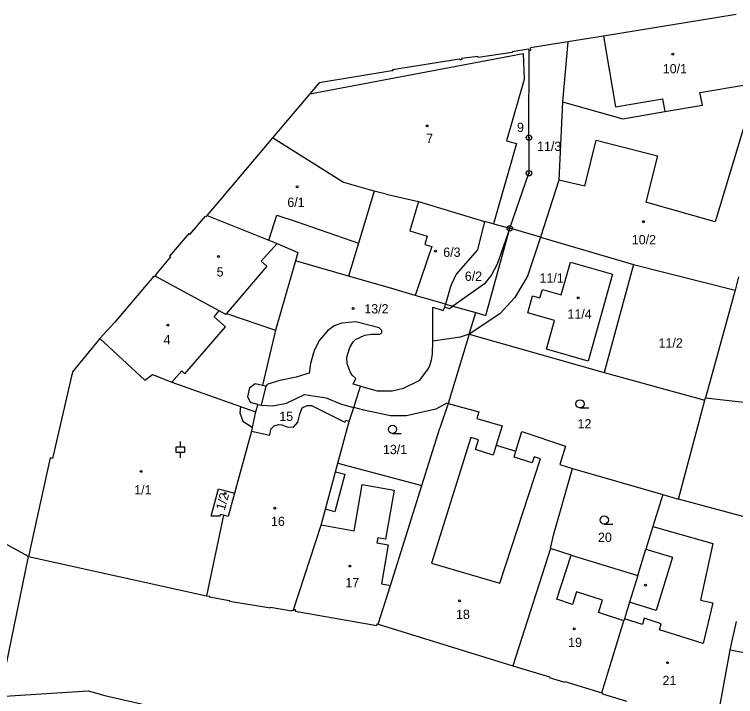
# Model space of a CAD drawing. Extents: x -755819 to -753140, y -1169796 to -1166000.
# Drawn here: x -755496.3 to -755364.3, y -1166223.8 to -1166099 of the extents above; entities that cross this region are included whole.
import ezdxf

# ---------------------------------------------------------------- set-up
doc = ezdxf.new("R2010")
doc.units = 0
for name, color, linetype in [('Vrstva 1', 7, 'Continuous'), ('Vrstva 13', 7, 'Continuous'), ('Vrstva 18', 7, 'Continuous'), ('Vrstva 19', 7, 'Continuous'), ('Vrstva 24', 7, 'Continuous'), ('Vrstva 25', 7, 'Continuous'), ('Vrstva 4', 7, 'Continuous')]:
    doc.layers.add(name, color=color, linetype=linetype)

msp = doc.modelspace()

# ---------------------------------------------------------------- linework, layer by layer
at = {"layer": 'Vrstva 1'}
for p, q in [((-755395, -1166104.03), (-755396.02, -1166114.99)), ((-755402.15, -1166121.57), (-755402.11, -1166105.57)), ((-755442.21, -1166113.55), (-755403.17, -1166106.14)), ((-755403.17, -1166106.14), (-755403.03, -1166110.93)), ((-755403.03, -1166110.93), (-755406.25, -1166122.16)), ((-755370.84, -1166113.33), (-755362.17, -1166111.84)), ((-755370.41, -1166115.63), (-755370.84, -1166113.33)), ((-755396.02, -1166114.99), (-755396.68, -1166129.32)), ((-755396.02, -1166114.99), (-755384.99, -1166118.12)), ((-755377.3, -1166116.8), (-755370.41, -1166115.63)), ((-755384.99, -1166118.12), (-755377.3, -1166116.8)), ((-755436.06, -1166129.76), (-755449.05, -1166121.61)), ((-755402.15, -1166121.57), (-755402.15, -1166128.08)), ((-755404.42, -1166122.66), (-755408.6, -1166137.36)), ((-755406.25, -1166122.16), (-755404.42, -1166122.66)), ((-755405.64, -1166138.16), (-755402.15, -1166128.08)), ((-755435.58, -1166129.9), (-755436.06, -1166129.76)), ((-755396.68, -1166129.32), (-755400.05, -1166139.75)), ((-755430.46, -1166131.38), (-755435.58, -1166129.9)), ((-755428.26, -1166131.89), (-755430.46, -1166131.38)), ((-755428.26, -1166131.89), (-755422.37, -1166133.26)), ((-755422.37, -1166133.26), (-755423.95, -1166138.64)), ((-755422.37, -1166133.26), (-755410.25, -1166136.92)), ((-755461.02, -1166135.83), (-755449.74, -1166140.31)), ((-755410.25, -1166136.92), (-755411.58, -1166142.09)), ((-755408.6, -1166137.36), (-755410.25, -1166136.92)), ((-755408.6, -1166137.36), (-755405.64, -1166138.16)), ((-755423.95, -1166138.64), (-755420.77, -1166139.6)), ((-755410, -1166154.12), (-755405.64, -1166138.16)), ((-755400.05, -1166139.75), (-755405.64, -1166138.16)), ((-755449.74, -1166140.31), (-755448.21, -1166140.92)), ((-755420.77, -1166139.6), (-755421.17, -1166141.1)), ((-755400.05, -1166139.75), (-755383, -1166144.8)), ((-755448.21, -1166140.92), (-755444.43, -1166142.56)), ((-755419.93, -1166141.49), (-755422.94, -1166150.44)), ((-755421.17, -1166141.1), (-755419.93, -1166141.49)), ((-755444.43, -1166142.56), (-755444.86, -1166144.08)), ((-755411.58, -1166142.09), (-755415.44, -1166146.54)), ((-755444.86, -1166144.08), (-755448.51, -1166156.78)), ((-755435.15, -1166146.92), (-755444.86, -1166144.08)), ((-755396.26, -1166150.35), (-755394.55, -1166144.37)), ((-755394.55, -1166144.37), (-755386.82, -1166146.57)), ((-755383, -1166144.8), (-755388.4, -1166164.55)), ((-755383, -1166144.8), (-755364.42, -1166149.46)), ((-755458.83, -1166153.25), (-755470.52, -1166146.92)), ((-755427.24, -1166149.17), (-755435.15, -1166146.92)), ((-755415.44, -1166146.54), (-755416.34, -1166148.38)), ((-755386.82, -1166146.57), (-755391.28, -1166162.45)), ((-755363.77, -1166147.02), (-755364.42, -1166149.46)), ((-755422.94, -1166150.44), (-755427.24, -1166149.17)), ((-755416.58, -1166149.03), (-755417.39, -1166152.02)), ((-755416.34, -1166148.38), (-755416.58, -1166149.03)), ((-755400.13, -1166150.87), (-755399.65, -1166149.35)), ((-755399.65, -1166149.35), (-755396.26, -1166150.35)), ((-755364.42, -1166149.46), (-755369.86, -1166169.2)), ((-755417.39, -1166152.02), (-755422.94, -1166150.44)), ((-755402.36, -1166153.61), (-755401.5, -1166150.5)), ((-755401.5, -1166150.5), (-755400.13, -1166150.87)), ((-755417.56, -1166152.6), (-755417.39, -1166152.02)), ((-755417.39, -1166152.02), (-755416.07, -1166152.39)), ((-755457.6, -1166153.92), (-755458.83, -1166153.25)), ((-755419.74, -1166158.78), (-755419.73, -1166152.6)), ((-755419.73, -1166152.6), (-755417.82, -1166153.18)), ((-755417.82, -1166153.18), (-755417.56, -1166152.6)), ((-755416.07, -1166152.39), (-755411.88, -1166153.59)), ((-755413.08, -1166157.55), (-755411.88, -1166153.59)), ((-755411.88, -1166153.59), (-755410, -1166154.12)), ((-755397.47, -1166155.01), (-755402.36, -1166153.61)), ((-755457.6, -1166153.92), (-755457.46, -1166153.74)), ((-755457.46, -1166153.74), (-755448.51, -1166156.78)), ((-755437.75, -1166156), (-755439, -1166156.9)), ((-755436.37, -1166155.54), (-755437.75, -1166156)), ((-755433.83, -1166155.3), (-755436.37, -1166155.54)), ((-755429.52, -1166156.39), (-755433.83, -1166155.3)), ((-755398.95, -1166160.29), (-755397.47, -1166155.01)), ((-755448.51, -1166156.78), (-755450.92, -1166166.87)), ((-755439, -1166156.9), (-755440.48, -1166158.64)), ((-755432.19, -1166157.71), (-755431.02, -1166157.52)), ((-755431.02, -1166157.52), (-755429.47, -1166157.55)), ((-755429.06, -1166156.84), (-755429.52, -1166156.39)), ((-755429.47, -1166157.55), (-755429.17, -1166157.43)), ((-755429.17, -1166157.43), (-755429.03, -1166157.16)), ((-755429.03, -1166157.16), (-755429.06, -1166156.84)), ((-755413.08, -1166157.55), (-755416.94, -1166170.19)), ((-755413.08, -1166157.55), (-755388.4, -1166164.55)), ((-755480.64, -1166158.31), (-755472.45, -1166165.97)), ((-755440.48, -1166158.64), (-755441.42, -1166160.49)), ((-755434.32, -1166158.92), (-755433.85, -1166158.49)), ((-755433.85, -1166158.49), (-755432.19, -1166157.71)), ((-755419.79, -1166161.17), (-755419.74, -1166158.78)), ((-755435.46, -1166161.71), (-755434.9, -1166159.96)), ((-755434.9, -1166159.96), (-755434.32, -1166158.92)), ((-755441.42, -1166160.49), (-755442.08, -1166162.91)), ((-755419.97, -1166162.25), (-755419.79, -1166161.17)), ((-755391.28, -1166162.45), (-755398.95, -1166160.29)), ((-755435.4, -1166162.95), (-755435.46, -1166161.71)), ((-755420.26, -1166163.29), (-755419.97, -1166162.25)), ((-755442.08, -1166162.91), (-755442.38, -1166164.69)), ((-755434.88, -1166164.39), (-755435.4, -1166162.95)), ((-755422.08, -1166165.93), (-755420.52, -1166163.79)), ((-755420.52, -1166163.79), (-755420.26, -1166163.29)), ((-755472.45, -1166165.97), (-755470.99, -1166164.92)), ((-755470.99, -1166164.92), (-755467.48, -1166166.33)), ((-755444.72, -1166165.42), (-755447.7, -1166166.03)), ((-755442.38, -1166164.69), (-755444.72, -1166165.42)), ((-755434.47, -1166165), (-755434.88, -1166164.39)), ((-755433.82, -1166165.65), (-755434.47, -1166165)), ((-755388.4, -1166164.55), (-755369.96, -1166169.59)), ((-755467.48, -1166166.33), (-755454.89, -1166170.76)), ((-755453.18, -1166167.27), (-755452.26, -1166166.55)), ((-755452.26, -1166166.55), (-755450.92, -1166166.87)), ((-755450.23, -1166167.03), (-755449.94, -1166166.66)), ((-755447.7, -1166166.03), (-755449.94, -1166166.66)), ((-755434.3, -1166166.69), (-755433.82, -1166165.65)), ((-755432.97, -1166167.06), (-755434.3, -1166166.69)), ((-755425.08, -1166167.39), (-755422.08, -1166165.93)), ((-755453.59, -1166169), (-755453.18, -1166167.27)), ((-755450.92, -1166166.87), (-755450.23, -1166167.03)), ((-755434.21, -1166170.94), (-755432.97, -1166167.06)), ((-755432.97, -1166167.06), (-755429.94, -1166167.91)), ((-755429.94, -1166167.91), (-755427.15, -1166167.88)), ((-755427.15, -1166167.88), (-755425.08, -1166167.39)), ((-755453.09, -1166170.06), (-755453.59, -1166169)), ((-755369.96, -1166169.59), (-755369.86, -1166169.2)), ((-755369.86, -1166169.2), (-755355.85, -1166170.74)), ((-755454.89, -1166170.76), (-755452.2, -1166171.73)), ((-755451.76, -1166170.38), (-755453.09, -1166170.06)), ((-755451.76, -1166170.38), (-755452.2, -1166171.73)), ((-755443.65, -1166171.02), (-755442.7, -1166170.58)), ((-755442.7, -1166170.58), (-755441.93, -1166170.6)), ((-755441.93, -1166170.6), (-755435.81, -1166173.63)), ((-755416.94, -1166170.19), (-755418.45, -1166174.72)), ((-755416.94, -1166170.19), (-755411.32, -1166171.74)), ((-755374.75, -1166187.72), (-755369.96, -1166169.59)), ((-755452.2, -1166171.73), (-755452.77, -1166174.54)), ((-755444.05, -1166172.14), (-755443.78, -1166171.33)), ((-755443.78, -1166171.33), (-755443.65, -1166171.02)), ((-755435.03, -1166173.5), (-755434.21, -1166170.94)), ((-755411.32, -1166171.74), (-755411.69, -1166172.94)), ((-755444.41, -1166173.63), (-755444.05, -1166172.14)), ((-755435.81, -1166173.63), (-755435.67, -1166173.25)), ((-755435.67, -1166173.25), (-755435.03, -1166173.5)), ((-755411.69, -1166172.94), (-755407.06, -1166174.32)), ((-755452.77, -1166174.54), (-755452.93, -1166175.27)), ((-755449.35, -1166174.9), (-755448.74, -1166174.27)), ((-755448.74, -1166174.27), (-755447.99, -1166174.04)), ((-755447.99, -1166174.04), (-755447.35, -1166174.13)), ((-755447.35, -1166174.13), (-755446.41, -1166174.51)), ((-755446.41, -1166174.51), (-755445.2, -1166174.57)), ((-755445.2, -1166174.57), (-755444.41, -1166173.63)), ((-755437.1, -1166181.15), (-755435.03, -1166173.5)), ((-755421.74, -1166185.2), (-755418.45, -1166174.72)), ((-755407.06, -1166174.32), (-755408.13, -1166177.86)), ((-755452.93, -1166175.27), (-755456, -1166186.63)), ((-755452.93, -1166175.27), (-755449.55, -1166176.01)), ((-755449.55, -1166176.01), (-755449.35, -1166174.9)), ((-755404.52, -1166178.96), (-755403.43, -1166175.35)), ((-755403.43, -1166175.35), (-755395.46, -1166178.03)), ((-755408.13, -1166177.86), (-755404.52, -1166178.96)), ((-755395.46, -1166178.03), (-755396.48, -1166181.4)), ((-755437.53, -1166182.73), (-755437.1, -1166181.15)), ((-755437.1, -1166181.15), (-755421.74, -1166185.2)), ((-755397.64, -1166194.28), (-755394.17, -1166182.1)), ((-755396.48, -1166181.4), (-755394.17, -1166182.1)), ((-755394.17, -1166182.1), (-755377.64, -1166186.85)), ((-755435.85, -1166183.17), (-755437.66, -1166190.02)), ((-755437.53, -1166182.73), (-755435.85, -1166183.17)), ((-755427.48, -1166203.54), (-755421.74, -1166185.2)), ((-755460.3, -1166190.84), (-755458.95, -1166185.84)), ((-755458.95, -1166185.84), (-755456, -1166186.63)), ((-755456, -1166186.63), (-755457.15, -1166190.88)), ((-755377.64, -1166186.85), (-755379.49, -1166192.72)), ((-755377.64, -1166186.85), (-755374.75, -1166187.72)), ((-755360.45, -1166191.59), (-755374.75, -1166187.72)), ((-755458.61, -1166190.54), (-755458.69, -1166190.84)), ((-755458, -1166190.64), (-755458.61, -1166190.54)), ((-755440.17, -1166192.5), (-755439.38, -1166189.57)), ((-755437.66, -1166190.02), (-755439.38, -1166189.57)), ((-755458, -1166190.64), (-755461.11, -1166205.43)), ((-755458.69, -1166190.84), (-755460.3, -1166190.84)), ((-755457.15, -1166190.88), (-755458, -1166190.64)), ((-755445.2, -1166207.95), (-755440.17, -1166192.5)), ((-755379.49, -1166192.72), (-755380.75, -1166196.85)), ((-755398.22, -1166196.73), (-755397.64, -1166194.28)), ((-755398.22, -1166196.73), (-755405.1, -1166218.19)), ((-755394.42, -1166197.97), (-755398.22, -1166196.73)), ((-755382.23, -1166201.71), (-755380.75, -1166196.85)), ((-755499.03, -1166223.8), (-755493.73, -1166198.23)), ((-755493.73, -1166198.23), (-755461.11, -1166205.43)), ((-755394.42, -1166197.97), (-755382.23, -1166201.71)), ((-755382.23, -1166201.71), (-755383.72, -1166206.58)), ((-755429.73, -1166210.58), (-755427.48, -1166203.54)), ((-755461.11, -1166205.43), (-755460.62, -1166205.49)), ((-755460.62, -1166205.49), (-755460.64, -1166205.57)), ((-755460.64, -1166205.57), (-755456.91, -1166206.23)), ((-755456.91, -1166206.23), (-755456.94, -1166206.38)), ((-755456.94, -1166206.38), (-755449.44, -1166207.62)), ((-755449.44, -1166207.62), (-755449.41, -1166207.47)), ((-755449.41, -1166207.47), (-755445.54, -1166208.14)), ((-755383.72, -1166206.58), (-755384.65, -1166209.64)), ((-755445.54, -1166208.14), (-755445.52, -1166208.03)), ((-755445.52, -1166208.03), (-755445.23, -1166208.06)), ((-755445.2, -1166207.95), (-755445.23, -1166208.06)), ((-755444.88, -1166207.95), (-755445.2, -1166207.95)), ((-755444.88, -1166207.95), (-755444.93, -1166208.23)), ((-755444.93, -1166208.23), (-755429.97, -1166210.83)), ((-755388.8, -1166223.15), (-755384.75, -1166209.97)), ((-755384.65, -1166209.64), (-755384.75, -1166209.97)), ((-755365.34, -1166215.3), (-755364.19, -1166210.1)), ((-755429.97, -1166210.83), (-755429.92, -1166210.55)), ((-755429.92, -1166210.55), (-755429.73, -1166210.58)), ((-755429.73, -1166210.58), (-755405.1, -1166218.19)), ((-755367.95, -1166229.61), (-755365.41, -1166215.63)), ((-755365.41, -1166215.63), (-755365.34, -1166215.3)), ((-755405.1, -1166218.19), (-755398.39, -1166220.23)), ((-755398.39, -1166220.23), (-755398.43, -1166220.34)), ((-755398.43, -1166220.34), (-755395.62, -1166221.2)), ((-755395.62, -1166221.2), (-755395.58, -1166221.08)), ((-755395.58, -1166221.08), (-755388.8, -1166223.15)), ((-755499.03, -1166223.8), (-755494.25, -1166223.5)), ((-755494.25, -1166223.5), (-755482.8, -1166222.77)), ((-755482.8, -1166222.77), (-755479.72, -1166223.65)), ((-755388.8, -1166223.15), (-755388.66, -1166223.2)), ((-755388.66, -1166223.2), (-755388.71, -1166223.35)), ((-755388.71, -1166223.35), (-755384.26, -1166224.71)), ((-755479.72, -1166223.65), (-755461.62, -1166227.76))]:
    msp.add_line(p, q, dxfattribs=at)
at = {"layer": 'Vrstva 13'}
for p, q in [((-755364.24, -1166099.02), (-755388.47, -1166103.01)), ((-755388.47, -1166103.01), (-755395, -1166104.03)), ((-755395, -1166104.03), (-755401.85, -1166105.15)), ((-755405.18, -1166106), (-755411.46, -1166106.88)), ((-755402.21, -1166105.38), (-755405.2, -1166105.84)), ((-755405.2, -1166105.84), (-755405.18, -1166106)), ((-755402.18, -1166105.58), (-755402.21, -1166105.38)), ((-755402.11, -1166105.57), (-755402.18, -1166105.58)), ((-755402.11, -1166105.57), (-755401.8, -1166105.53)), ((-755401.8, -1166105.53), (-755401.85, -1166105.15)), ((-755414.84, -1166107.21), (-755427.09, -1166109.16)), ((-755414.81, -1166107.35), (-755414.84, -1166107.21)), ((-755414.66, -1166107.33), (-755414.81, -1166107.35)), ((-755414.47, -1166107.3), (-755414.66, -1166107.33)), ((-755411.48, -1166106.73), (-755414.5, -1166107.06)), ((-755414.5, -1166107.06), (-755414.47, -1166107.3)), ((-755411.48, -1166106.73), (-755411.46, -1166106.88)), ((-755427.23, -1166109.34), (-755440.51, -1166111.55)), ((-755427.07, -1166109.32), (-755427.23, -1166109.34)), ((-755427.09, -1166109.16), (-755427.07, -1166109.32)), ((-755440.51, -1166111.55), (-755442.21, -1166113.55)), ((-755442.21, -1166113.55), (-755449.05, -1166121.61)), ((-755449.05, -1166121.61), (-755458.29, -1166132.49)), ((-755458.29, -1166132.49), (-755461.1, -1166135.8)), ((-755464.18, -1166139.28), (-755461.32, -1166135.94)), ((-755461.32, -1166135.94), (-755461.23, -1166136.01)), ((-755461.23, -1166136.01), (-755461.02, -1166135.83)), ((-755461.02, -1166135.83), (-755461.1, -1166135.8)), ((-755464.37, -1166139.11), (-755467.9, -1166143.23)), ((-755464.37, -1166139.11), (-755464.18, -1166139.28)), ((-755467.7, -1166143.4), (-755470.49, -1166146.67)), ((-755467.9, -1166143.23), (-755467.7, -1166143.4)), ((-755470.78, -1166146.91), (-755477.91, -1166155.32)), ((-755470.63, -1166147.04), (-755470.78, -1166146.91)), ((-755470.52, -1166146.92), (-755470.63, -1166147.04)), ((-755470.37, -1166146.77), (-755470.52, -1166146.92)), ((-755470.49, -1166146.67), (-755470.37, -1166146.77)), ((-755477.91, -1166155.32), (-755480.64, -1166158.31)), ((-755480.64, -1166158.31), (-755485.65, -1166164.44)), ((-755485.65, -1166164.44), (-755489.29, -1166180.3)), ((-755489.74, -1166180.18), (-755493.73, -1166198.23)), ((-755489.29, -1166180.3), (-755489.74, -1166180.18)), ((-755493.73, -1166198.23), (-755519.09, -1166184.27))]:
    msp.add_line(p, q, dxfattribs=at)
at = {"layer": 'Vrstva 24'}
for centre, radius in [((-755402.15, -1166121.57), 0.5), ((-755402.15, -1166121.57), 0.1), ((-755402.15, -1166128.08), 0.5), ((-755402.15, -1166128.08), 0.1), ((-755405.64, -1166138.16), 0.5), ((-755405.64, -1166138.16), 0.1)]:
    msp.add_circle(centre, radius, dxfattribs=at)
at = {"layer": 'Vrstva 25'}
for p, q in [((-755392.8, -1166171.03), (-755391.2, -1166171.03)), ((-755427.11, -1166175.7), (-755425.51, -1166175.7)), ((-755465.94, -1166177.17), (-755465.94, -1166178.17)), ((-755465.94, -1166179.17), (-755465.94, -1166180.17)), ((-755388.36, -1166192.29), (-755386.76, -1166192.29))]:
    msp.add_line(p, q, dxfattribs=at)
msp.add_lwpolyline([(-755466.69, -1166178.17), (-755465.19, -1166178.17), (-755465.19, -1166179.17), (-755466.69, -1166179.17)], close=True, dxfattribs=at)
for centre, radius in [((-755375.82, -1166106.29), 0.175), ((-755420.79, -1166119.43), 0.175), ((-755444.53, -1166130.57), 0.175), ((-755381.18, -1166136.94), 0.175), ((-755419.22, -1166142.32), 0.175), ((-755458.94, -1166143.3), 0.175), ((-755393.11, -1166150.87), 0.175), ((-755434.32, -1166152.83), 0.175), ((-755468.2, -1166155.9), 0.175), ((-755392.8, -1166170.28), 0.75), ((-755427.11, -1166174.95), 0.75), ((-755473.12, -1166182.63), 0.175), ((-755457.73, -1166186.69), 0.175), ((-755448.66, -1166189.36), 0.175), ((-755388.36, -1166191.54), 0.75), ((-755434.92, -1166199.95), 0.175), ((-755380.79, -1166203.46), 0.175), ((-755414.86, -1166206.33), 0.175), ((-755393.84, -1166211.43), 0.175), ((-755376.78, -1166217.64), 0.175)]:
    msp.add_circle(centre, radius, dxfattribs=at)
at = {"layer": 'Vrstva 4'}
for p, q in [((-755388.47, -1166103.01), (-755386.3, -1166115.92)), ((-755386.3, -1166115.92), (-755377.7, -1166114.47)), ((-755377.7, -1166114.47), (-755377.3, -1166116.8)), ((-755362.96, -1166119.99), (-755368.04, -1166136.98)), ((-755391.9, -1166130.47), (-755389.82, -1166122)), ((-755389.82, -1166122), (-755378.63, -1166124.9)), ((-755378.63, -1166124.9), (-755380.76, -1166133.37)), ((-755391.9, -1166130.47), (-755396.68, -1166129.32)), ((-755430.46, -1166131.38), (-755433.32, -1166140.86)), ((-755368.04, -1166136.98), (-755380.76, -1166133.37)), ((-755449.74, -1166140.31), (-755448.26, -1166135.76)), ((-755448.26, -1166135.76), (-755444.55, -1166136.97)), ((-755444.55, -1166136.97), (-755433.32, -1166140.86)), ((-755405.64, -1166138.16), (-755407.93, -1166144.72)), ((-755400.05, -1166139.75), (-755402.41, -1166146.92)), ((-755448.21, -1166140.92), (-755451.14, -1166144.16)), ((-755433.32, -1166140.86), (-755435.15, -1166146.92)), ((-755451.14, -1166144.16), (-755450.11, -1166145.09)), ((-755450.11, -1166145.09), (-755457.46, -1166153.74)), ((-755407.93, -1166144.72), (-755408.97, -1166146.64)), ((-755408.97, -1166146.64), (-755410.3, -1166148.31)), ((-755402.41, -1166146.92), (-755404.72, -1166150.8)), ((-755410.3, -1166148.31), (-755416.07, -1166152.39)), ((-755404.72, -1166150.8), (-755407.48, -1166153.79)), ((-755459.76, -1166154.33), (-755458.83, -1166153.25)), ((-755417.56, -1166152.6), (-755416.67, -1166152.82)), ((-755416.67, -1166152.82), (-755416.07, -1166152.39)), ((-755457.64, -1166156.18), (-755459.76, -1166154.33)), ((-755407.48, -1166153.79), (-755413.08, -1166157.55)), ((-755465.08, -1166164.76), (-755457.64, -1166156.18)), ((-755413.08, -1166157.55), (-755414.7, -1166158.05)), ((-755414.7, -1166158.05), (-755419.74, -1166158.78)), ((-755467.48, -1166166.33), (-755465.67, -1166164.25)), ((-755465.67, -1166164.25), (-755465.08, -1166164.76)), ((-755451.07, -1166170.54), (-755450.23, -1166167.03)), ((-755446.51, -1166170.13), (-755443.18, -1166168.55)), ((-755443.18, -1166168.55), (-755439.27, -1166169.17)), ((-755439.27, -1166169.17), (-755436.64, -1166170.25)), ((-755454.89, -1166170.76), (-755455.02, -1166171.95)), ((-755451.76, -1166170.38), (-755451.07, -1166170.54)), ((-755451.07, -1166170.54), (-755448.98, -1166170.61)), ((-755448.98, -1166170.61), (-755446.51, -1166170.13)), ((-755436.64, -1166170.25), (-755435.32, -1166170.64)), ((-755435.32, -1166170.64), (-755434.21, -1166170.94)), ((-755417.18, -1166170.14), (-755419.16, -1166171.28)), ((-755416.94, -1166170.19), (-755417.18, -1166170.14)), ((-755455.02, -1166171.95), (-755454.51, -1166173.43)), ((-755432.35, -1166171.43), (-755434.21, -1166170.94)), ((-755427.45, -1166172.45), (-755432.35, -1166171.43)), ((-755419.16, -1166171.28), (-755424.53, -1166172.44)), ((-755424.53, -1166172.44), (-755427.45, -1166172.45)), ((-755454.51, -1166173.43), (-755452.77, -1166174.54)), ((-755412.76, -1166176.46), (-755419.98, -1166199.4)), ((-755411.36, -1166176.88), (-755412.76, -1166176.46)), ((-755411.9, -1166178.65), (-755411.36, -1166176.88)), ((-755408.67, -1166179.64), (-755411.9, -1166178.65)), ((-755408.13, -1166177.86), (-755408.67, -1166179.64)), ((-755404.86, -1166180.06), (-755404.52, -1166178.96)), ((-755401.2, -1166179.97), (-755401.54, -1166181.07)), ((-755400.01, -1166180.33), (-755401.2, -1166179.97)), ((-755407.45, -1166203.06), (-755400.01, -1166180.33)), ((-755401.54, -1166181.07), (-755404.86, -1166180.06)), ((-755439.38, -1166189.57), (-755437.53, -1166182.73)), ((-755434.1, -1166193.56), (-755432.65, -1166185.05)), ((-755432.65, -1166185.05), (-755426.83, -1166186.09)), ((-755426.83, -1166186.09), (-755428.36, -1166195.04)), ((-755434.1, -1166193.56), (-755440.17, -1166192.5)), ((-755379.49, -1166192.72), (-755368.47, -1166195.8)), ((-755429.8, -1166194.8), (-755429.97, -1166195.71)), ((-755429.97, -1166195.71), (-755427.91, -1166196.06)), ((-755428.36, -1166195.04), (-755429.8, -1166194.8)), ((-755368.47, -1166195.8), (-755370.72, -1166206.2)), ((-755427.91, -1166196.06), (-755429.09, -1166203.19)), ((-755380.75, -1166196.85), (-755375.86, -1166198.34)), ((-755397.05, -1166206.04), (-755394.42, -1166197.97)), ((-755375.86, -1166198.34), (-755378.85, -1166208.07)), ((-755419.98, -1166199.4), (-755407.45, -1166203.06)), ((-755429.09, -1166203.19), (-755427.48, -1166203.54)), ((-755393.41, -1166204.65), (-755394.15, -1166206.97)), ((-755388.7, -1166206.17), (-755393.41, -1166204.65)), ((-755394.15, -1166206.97), (-755397.05, -1166206.04)), ((-755389.44, -1166208.48), (-755388.7, -1166206.17)), ((-755370.72, -1166206.2), (-755368.5, -1166206.69)), ((-755378.85, -1166208.07), (-755383.72, -1166206.58)), ((-755368.5, -1166206.69), (-755370.23, -1166214.12)), ((-755384.75, -1166209.97), (-755389.44, -1166208.48)), ((-755381.37, -1166210.65), (-755384.65, -1166209.64)), ((-755381.04, -1166209.52), (-755381.37, -1166210.65)), ((-755377.93, -1166210.51), (-755381.04, -1166209.52)), ((-755378.24, -1166211.61), (-755377.93, -1166210.51)), ((-755370.23, -1166214.12), (-755378.24, -1166211.61)), ((-755365.34, -1166215.3), (-755340.56, -1166220.08))]:
    msp.add_line(p, q, dxfattribs=at)

# ---------------------------------------------------------------- texts
at = {"layer": 'Vrstva 18'}
for s, p in [('9', (-755404.32, -1166120.53)), ('11/3', (-755400.65, -1166124)), ('6/2', (-755413.87, -1166147.77)), ('11/1', (-755400.2, -1166148.09)), ('11/2', (-755378.42, -1166159.98)), ('15', (-755447.82, -1166173.4)), ('12', (-755393.24, -1166174.78)), ('13/1', (-755428.85, -1166179.48)), ('20', (-755389.5, -1166195.54))]:
    msp.add_text(s, height=1.7, dxfattribs=at).set_placement(p)
at = {"layer": 'Vrstva 19'}
for s, p in [('10/1', (-755377.64, -1166109.8)), ('7', (-755420.94, -1166122.55)), ('6/1', (-755446.35, -1166134.24)), ('10/2', (-755383.31, -1166141.07)), ('6/3', (-755417.82, -1166143.38)), ('5', (-755459.29, -1166146.98)), ('13/2', (-755432.26, -1166153.74)), ('11/4', (-755395.08, -1166154.68)), ('4', (-755469, -1166159.39)), ('1/1', (-755474.36, -1166186.85)), ('16', (-755449.34, -1166192.63)), ('17', (-755435.73, -1166203.83)), ('18', (-755415.48, -1166209.64)), ('19', (-755394.96, -1166214.77)), ('21', (-755377.7, -1166221.74))]:
    msp.add_text(s, height=1.7, dxfattribs=at).set_placement(p)
msp.add_text('1/2', height=1.7, rotation=74.7137, dxfattribs=at).set_placement((-755457.82, -1166189.89))

doc.saveas('drawing.dxf')
